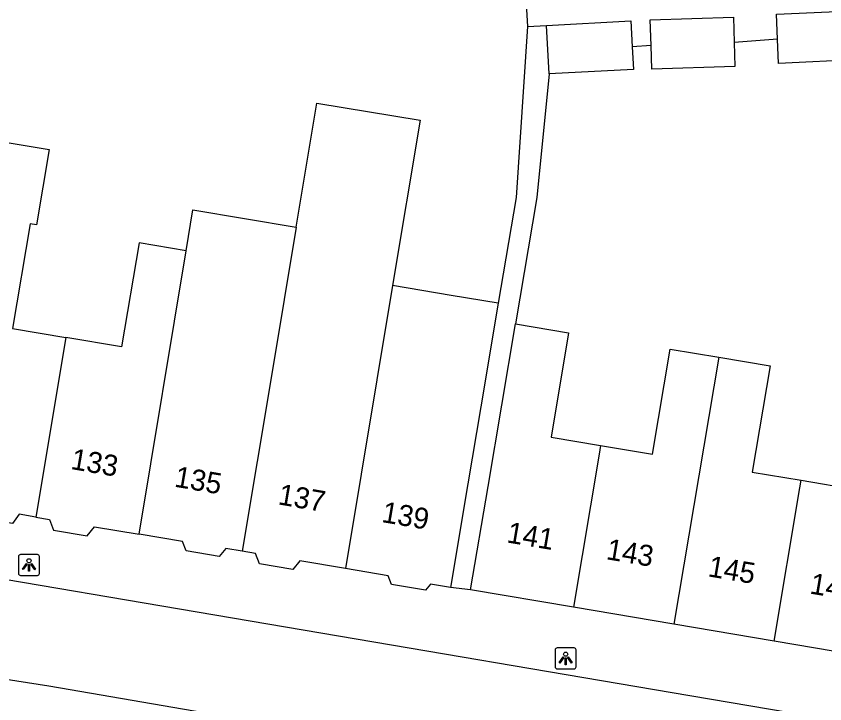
# Model space of a CAD drawing. Extents: x 161084 to 161928, y 385355 to 386522.
# Drawn here: x 161654.79 to 161693.33, y 385799.39 to 385832.18 of the extents above; entities that cross this region are included whole.
import ezdxf

# ---------------------------------------------------------------- set-up
doc = ezdxf.new("R2010")
doc.units = 0
for name, color, linetype in [('IMGEO_Lichtpunt', 7, 'Continuous'), ('IMGEO_Pand', 7, 'Continuous'), ('IMGEO_Pand_nummerreeks', 7, 'Continuous'), ('IMGEO_Rijbaan_lokaal_open', 7, 'Continuous'), ('IMGEO_Voetpad_open', 7, 'Continuous')]:
    doc.layers.add(name, color=color, linetype=linetype)

msp = doc.modelspace()

# ---------------------------------------------------------------- linework, layer by layer
at = {"layer": 'IMGEO_Lichtpunt'}
for p, q in [((161654.9, 385806.411), (161654.9, 385805.604)), ((161654.9, 385806.411), (161654.9, 385805.604)), ((161655.802, 385806.506), (161654.994, 385806.506)), ((161655.802, 385806.506), (161654.994, 385806.506)), ((161655.896, 385805.604), (161655.896, 385806.411)), ((161655.896, 385805.604), (161655.896, 385806.411)), ((161654.994, 385805.51), (161655.802, 385805.51)), ((161654.994, 385805.51), (161655.802, 385805.51)), ((161680.48, 385801.957), (161680.48, 385801.15)), ((161680.48, 385801.957), (161680.48, 385801.15)), ((161681.382, 385802.052), (161680.574, 385802.052)), ((161681.382, 385802.052), (161680.574, 385802.052)), ((161681.476, 385801.15), (161681.476, 385801.957)), ((161681.476, 385801.15), (161681.476, 385801.957)), ((161680.574, 385801.056), (161681.382, 385801.056)), ((161680.574, 385801.056), (161681.382, 385801.056))]:
    msp.add_line(p, q, dxfattribs=at)
for points in [[(161655.274, 385806.075), (161655.313, 385806.047), (161655.125, 385805.785), (161655.087, 385805.812), (161655.274, 385806.075)], [(161655.376, 385806.027), (161655.423, 385806.027), (161655.423, 385805.705), (161655.376, 385805.705), (161655.376, 385806.027)], [(161655.486, 385806.047), (161655.524, 385806.074), (161655.711, 385805.812), (161655.672, 385805.784), (161655.486, 385806.047)], [(161680.854, 385801.621), (161680.893, 385801.593), (161680.705, 385801.331), (161680.667, 385801.358), (161680.854, 385801.621)], [(161680.956, 385801.573), (161681.003, 385801.573), (161681.003, 385801.251), (161680.956, 385801.251), (161680.956, 385801.573)], [(161681.066, 385801.593), (161681.104, 385801.62), (161681.291, 385801.358), (161681.252, 385801.33), (161681.066, 385801.593)]]:
    msp.add_lwpolyline(points, dxfattribs=at)
for centre in [(161655.399, 385806.209), (161680.979, 385801.755)]:
    msp.add_circle(centre, 0.0994, dxfattribs=at)
for centre, start, end in [((161654.994, 385806.411), 90, 180), ((161654.994, 385806.411), 90, 180), ((161655.802, 385806.411), 0, 90), ((161655.802, 385806.411), 0, 90), ((161654.994, 385805.604), 180, 270), ((161654.994, 385805.604), 180, 270), ((161655.802, 385805.604), 270, 0), ((161655.802, 385805.604), 270, 360), ((161680.574, 385801.957), 90, 180), ((161680.574, 385801.957), 90, 180), ((161681.382, 385801.957), 0, 90), ((161681.382, 385801.957), 0, 90), ((161680.574, 385801.15), 180, 270), ((161680.574, 385801.15), 180, 270), ((161681.382, 385801.15), 270, 0), ((161681.382, 385801.15), 270, 360)]:
    msp.add_arc(centre, 0.0946, start, end, dxfattribs=at)
at = {"layer": 'IMGEO_Pand'}
for points in [[(161691.081, 385831.09), (161691.028, 385832.268), (161694.97, 385832.448)], [(161680.075, 385831.736), (161684.085, 385831.952), (161684.151, 385830.717)], [(161685.052, 385830.78), (161685.012, 385832.002), (161688.974, 385832.131), (161689.013, 385830.929)], [(161680.199, 385829.423), (161680.075, 385831.736)], [(161695.05, 385830.106), (161691.134, 385829.927), (161691.081, 385831.09)], [(161684.151, 385830.717), (161684.209, 385829.638), (161680.199, 385829.423)], [(161689.013, 385830.929), (161689.05, 385829.783), (161685.088, 385829.654), (161685.052, 385830.78)], [(161668.135, 385822.125), (161669.12, 385828.038), (161674.045, 385827.217), (161672.732, 385819.331)], [(161653.677, 385826.272), (161656.361, 385825.825), (161655.761, 385822.222), (161655.458, 385822.271), (161654.618, 385817.286), (161657.157, 385816.858)], [(161662.885, 385820.988), (161663.211, 385822.945), (161668.135, 385822.125)], [(161668.135, 385822.125), (161666.984, 385815.214), (161665.561, 385806.671)], [(161662.885, 385820.988), (161660.647, 385821.365), (161659.811, 385816.41), (161657.157, 385816.858)], [(161660.644, 385807.473), (161662.885, 385820.988)], [(161672.732, 385819.331), (161670.484, 385805.838)], [(161677.762, 385818.488), (161675.522, 385818.861), (161672.732, 385819.331)], [(161677.762, 385818.488), (161676.942, 385813.543), (161676.322, 385809.87), (161675.49, 385804.939)], [(161676.449, 385804.816), (161677.28, 385809.747), (161678.588, 385817.503)], [(161678.588, 385817.503), (161681.12, 385817.075), (161680.282, 385812.106), (161682.639, 385811.709)], [(161657.157, 385816.858), (161655.731, 385808.29)], [(161682.639, 385811.709), (161685.125, 385811.29), (161685.97, 385816.301), (161688.279, 385815.912)], [(161688.279, 385815.912), (161686.134, 385803.183)], [(161688.279, 385815.912), (161690.727, 385815.499), (161689.874, 385810.44), (161692.211, 385810.046)], [(161692.211, 385810.046), (161694.79, 385809.612), (161695.642, 385814.668), (161697.846, 385814.296)], [(161682.639, 385811.709), (161682.582, 385811.294), (161681.351, 385803.989)], [(161690.918, 385802.376), (161692.149, 385809.68), (161692.211, 385810.046)], [(161655.731, 385808.29), (161654.924, 385808.426), (161654.62, 385807.992), (161653.091, 385808.244), (161652.893, 385808.773), (161650.819, 385809.123)], [(161655.731, 385808.29), (161656.372, 385808.182), (161656.561, 385807.673), (161658.171, 385807.402), (161658.525, 385807.83), (161660.644, 385807.473)], [(161665.561, 385806.671), (161664.79, 385806.801), (161664.466, 385806.409), (161662.885, 385806.675), (161662.719, 385807.123), (161660.644, 385807.473)], [(161670.484, 385805.838), (161668.312, 385806.2), (161667.98, 385805.798), (161666.388, 385806.067), (161666.203, 385806.562), (161665.561, 385806.671)], [(161675.49, 385804.939), (161674.543, 385805.099), (161674.302, 385804.807), (161672.675, 385805.081), (161672.52, 385805.495), (161670.484, 385805.838)], [(161681.351, 385803.989), (161676.449, 385804.816)], [(161686.134, 385803.183), (161681.351, 385803.989)], [(161690.918, 385802.376), (161686.134, 385803.183)], [(161695.702, 385801.569), (161690.918, 385802.376)]]:
    msp.add_lwpolyline(points, dxfattribs=at)
at = {"layer": 'IMGEO_Rijbaan_lokaal_open'}
msp.add_lwpolyline([(161752.732, 385782.712), (161743.505, 385784.949), (161738.63, 385786.063), (161656.339, 385800.232), (161645.765, 385801.884)], dxfattribs=at)
at = {"layer": 'IMGEO_Voetpad_open'}
for points in [[(161677.984, 385834.662), (161678.991, 385834.703), (161679.159, 385831.693)], [(161679.159, 385831.693), (161678.627, 385823.527), (161677.762, 385818.488)], [(161679.159, 385831.693), (161680.075, 385831.736)], [(161691.081, 385831.09), (161689.013, 385830.929)], [(161685.052, 385830.78), (161684.151, 385830.717)], [(161680.199, 385829.423), (161679.605, 385823.532), (161678.588, 385817.503)], [(161648.333, 385806.335), (161686.902, 385799.79), (161701.156, 385797.366), (161710.123, 385795.864), (161742.159, 385790.286), (161744.527, 385789.744), (161745.965, 385789.434), (161751.349, 385788.16), (161752.369, 385787.859)], [(161676.449, 385804.816), (161675.49, 385804.939)]]:
    msp.add_lwpolyline(points, dxfattribs=at)

# ---------------------------------------------------------------- texts
at = {"layer": 'IMGEO_Pand_nummerreeks'}
for s, rotation, p in [('133', 350.317, (161657.352, 385810.59)), ('135', 350.317, (161662.293, 385809.747)), ('137', 350.317, (161667.234, 385808.904)), ('139', 350.317, (161672.174, 385808.06)), ('141', 350.4269, (161678.137, 385807.088)), ('143', 350.4269, (161682.876, 385806.288)), ('145', 350.4269, (161687.727, 385805.47)), ('147', 350.4269, (161692.578, 385804.652))]:
    msp.add_text(s, height=1, rotation=rotation, dxfattribs=at).set_placement(p)

doc.saveas('drawing.dxf')
